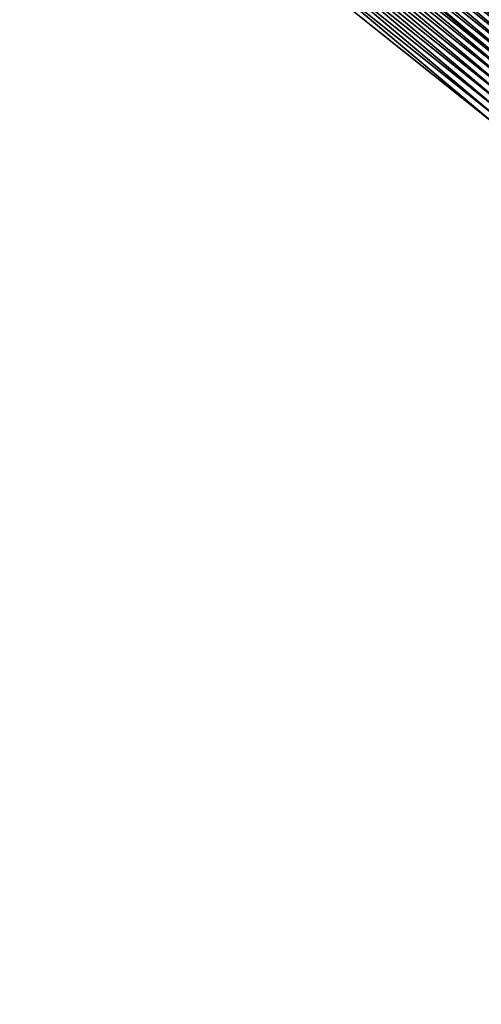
# Model space of a CAD drawing. Header units: feet. Extents: x 2007189 to 2022806, y 818621 to 837694.
# Tile 384 of 656: x 2016834 to 2016868, y 818956 to 819029. Entities that reach past the tile are written whole.
import ezdxf

# ---------------------------------------------------------------- set-up
doc = ezdxf.new("R2010")
doc.units = ezdxf.units.FT
doc.header["$MEASUREMENT"] = 0
doc.layers.add('EP_Travel Lane', color=172, linetype='Continuous', lineweight=53)
doc.layers.add('I-77-MM17-21_SB-Surface-Border', color=7, linetype='Continuous')
doc.layers.add('I-77-MM17-21_SB-Surface-TIN', color=7, linetype='Continuous')

msp = doc.modelspace()

# ---------------------------------------------------------------- linework, layer by layer
at = {"layer": 'EP_Travel Lane'}
msp.add_polyline3d([(2016733.999, 819140.103, 274.168), (2016749.296, 819127.222, 274.429), (2016764.594, 819114.34, 274.659), (2016779.891, 819101.459, 274.923), (2016795.188, 819088.577, 275.175), (2016810.485, 819075.695, 275.432), (2016825.782, 819062.814, 275.671), (2016841.079, 819049.932, 275.918), (2016856.376, 819037.05, 276.166), (2016871.673, 819024.169, 276.424), (2016886.983, 819011.288, 276.682), (2016902.308, 818998.439, 276.93), (2016917.633, 818985.59, 277.156), (2016932.959, 818972.741, 277.327), (2016948.285, 818959.892, 277.473), (2016963.611, 818947.043, 277.601), (2016978.937, 818934.194, 277.762), (2016994.262, 818921.345, 277.927), (2017009.588, 818908.496, 278.123), (2017024.913, 818895.647, 278.288), (2017040.259, 818882.786, 278.422), (2017055.599, 818869.953, 278.567), (2017070.938, 818857.12, 278.654), (2017086.277, 818844.286, 278.718)], dxfattribs=at)
at = {"layer": 'I-77-MM17-21_SB-Surface-Border', "color": 3, "linetype": 'Continuous', "lineweight": -3}
msp.add_polyline3d([(2017085.955, 818843.901, 278.7), (2017070.21, 818856.249, 278.614), (2017054.653, 818868.822, 278.51), (2017039.253, 818881.584, 278.366), (2017023.471, 818893.93, 278.224), (2017007.42, 818905.917, 278.02), (2016992.482, 818919.226, 277.836), (2016977.717, 818932.743, 277.707), (2016961.342, 818944.344, 277.549), (2016947.275, 818958.691, 277.458), (2016932.596, 818972.31, 277.319), (2016915.048, 818982.515, 277.132), (2016900.013, 818995.709, 276.91), (2016884.093, 819007.85, 276.646), (2016869.117, 819021.134, 276.377), (2016853.501, 819033.636, 276.109), (2016837.884, 819046.139, 275.872), (2016822.268, 819058.642, 275.609), (2016807.296, 819071.909, 275.381), (2016792.002, 819084.794, 275.126), (2016777.352, 819098.444, 274.884), (2016762.38, 819111.712, 274.609), (2016746.442, 819123.832, 274.373), (2016731.792, 819137.482, 274.118)], dxfattribs=at)
at = {"layer": 'I-77-MM17-21_SB-Surface-TIN', "color": 128, "linetype": 'Continuous', "lineweight": -3}
for points in [[(2016875.236, 819028.4, 276.515), (2016859.942, 819041.285, 276.257), (2016859.62, 819040.903, 276.248)], [(2016875.559, 819028.782, 276.524), (2016860.264, 819041.668, 276.266), (2016859.942, 819041.285, 276.257)], [(2016875.236, 819028.4, 276.515), (2016875.559, 819028.782, 276.524), (2016859.942, 819041.285, 276.257)], [(2016875.559, 819028.782, 276.524), (2016875.881, 819029.165, 276.533), (2016860.264, 819041.668, 276.266)], [(2016874.914, 819028.018, 276.506), (2016859.62, 819040.903, 276.248), (2016859.298, 819040.52, 276.24)], [(2016874.914, 819028.018, 276.506), (2016875.236, 819028.4, 276.515), (2016859.62, 819040.903, 276.248)], [(2016874.27, 819027.253, 276.487), (2016858.976, 819040.138, 276.232), (2016858.654, 819039.755, 276.223)], [(2016874.592, 819027.635, 276.496), (2016859.298, 819040.52, 276.24), (2016858.976, 819040.138, 276.232)], [(2016874.27, 819027.253, 276.487), (2016874.592, 819027.635, 276.496), (2016858.976, 819040.138, 276.232)], [(2016874.592, 819027.635, 276.496), (2016874.914, 819028.018, 276.506), (2016859.298, 819040.52, 276.24)], [(2016873.626, 819026.488, 276.469), (2016858.332, 819039.373, 276.214), (2016858.01, 819038.99, 276.206)], [(2016873.948, 819026.87, 276.478), (2016858.654, 819039.755, 276.223), (2016858.332, 819039.373, 276.214)], [(2016873.626, 819026.488, 276.469), (2016873.948, 819026.87, 276.478), (2016858.332, 819039.373, 276.214)], [(2016873.948, 819026.87, 276.478), (2016874.27, 819027.253, 276.487), (2016858.654, 819039.755, 276.223)], [(2016872.982, 819025.723, 276.453), (2016857.688, 819038.608, 276.197), (2016857.366, 819038.225, 276.189)], [(2016873.304, 819026.105, 276.461), (2016858.01, 819038.99, 276.206), (2016857.688, 819038.608, 276.197)], [(2016872.982, 819025.723, 276.453), (2016873.304, 819026.105, 276.461), (2016857.688, 819038.608, 276.197)], [(2016873.304, 819026.105, 276.461), (2016873.626, 819026.488, 276.469), (2016858.01, 819038.99, 276.206)], [(2016872.338, 819024.958, 276.437), (2016857.044, 819037.843, 276.18), (2016856.722, 819037.461, 276.173)], [(2016872.66, 819025.34, 276.445), (2016857.366, 819038.225, 276.189), (2016857.044, 819037.843, 276.18)], [(2016872.338, 819024.958, 276.437), (2016872.66, 819025.34, 276.445), (2016857.044, 819037.843, 276.18)], [(2016872.66, 819025.34, 276.445), (2016872.982, 819025.723, 276.453), (2016857.366, 819038.225, 276.189)], [(2016856.077, 819036.696, 276.161), (2016871.673, 819024.169, 276.424), (2016856.376, 819037.05, 276.166)], [(2016871.694, 819024.193, 276.424), (2016856.4, 819037.078, 276.166), (2016856.376, 819037.05, 276.166)], [(2016871.694, 819024.193, 276.424), (2016856.376, 819037.05, 276.166), (2016871.673, 819024.169, 276.424)], [(2016872.016, 819024.575, 276.43), (2016856.722, 819037.461, 276.173), (2016856.4, 819037.078, 276.166)], [(2016871.694, 819024.193, 276.424), (2016872.016, 819024.575, 276.43), (2016856.4, 819037.078, 276.166)], [(2016872.016, 819024.575, 276.43), (2016872.338, 819024.958, 276.437), (2016856.722, 819037.461, 276.173)], [(2016871.049, 819023.428, 276.413), (2016855.755, 819036.313, 276.156), (2016855.433, 819035.931, 276.151)], [(2016871.372, 819023.811, 276.418), (2016856.077, 819036.696, 276.161), (2016855.755, 819036.313, 276.156)], [(2016871.049, 819023.428, 276.413), (2016871.372, 819023.811, 276.418), (2016855.755, 819036.313, 276.156)], [(2016871.372, 819023.811, 276.418), (2016871.673, 819024.169, 276.424), (2016856.077, 819036.696, 276.161)], [(2016870.405, 819022.663, 276.402), (2016855.111, 819035.548, 276.146), (2016854.789, 819035.166, 276.141)], [(2016870.727, 819023.046, 276.407), (2016855.433, 819035.931, 276.151), (2016855.111, 819035.548, 276.146)], [(2016870.405, 819022.663, 276.402), (2016870.727, 819023.046, 276.407), (2016855.111, 819035.548, 276.146)], [(2016870.727, 819023.046, 276.407), (2016871.049, 819023.428, 276.413), (2016855.433, 819035.931, 276.151)], [(2016869.761, 819021.898, 276.391), (2016854.467, 819034.784, 276.135), (2016854.145, 819034.401, 276.127)], [(2016870.083, 819022.281, 276.397), (2016854.789, 819035.166, 276.141), (2016854.467, 819034.784, 276.135)], [(2016869.761, 819021.898, 276.391), (2016870.083, 819022.281, 276.397), (2016854.467, 819034.784, 276.135)], [(2016870.083, 819022.281, 276.397), (2016870.405, 819022.663, 276.402), (2016854.789, 819035.166, 276.141)], [(2016869.117, 819021.134, 276.377), (2016853.823, 819034.019, 276.118), (2016853.501, 819033.636, 276.109)], [(2016869.439, 819021.516, 276.384), (2016854.145, 819034.401, 276.127), (2016853.823, 819034.019, 276.118)], [(2016869.117, 819021.134, 276.377), (2016869.439, 819021.516, 276.384), (2016853.823, 819034.019, 276.118)], [(2016869.439, 819021.516, 276.384), (2016869.761, 819021.898, 276.391), (2016854.145, 819034.401, 276.127)]]:
    msp.add_3dface(points, dxfattribs=at)

doc.saveas('drawing.dxf')
